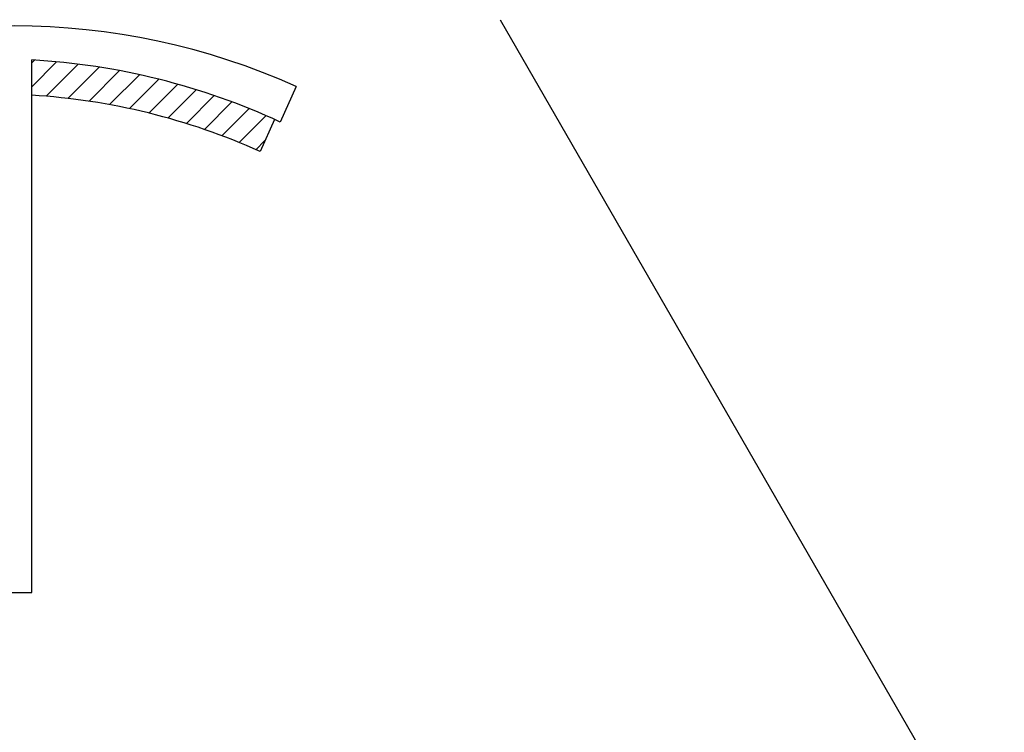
# Model space of a CAD drawing. Header units: inches. Extents: x 3 to 289, y 4 to 291.
# Tile 343 of 634: x 157.972 to 158.288, y 134.239 to 134.467. Entities that reach past the tile are written whole.
import ezdxf

# ---------------------------------------------------------------- set-up
doc = ezdxf.new("R2010")
doc.units = ezdxf.units.IN
doc.header["$LTSCALE"] = 0.5
doc.header["$MEASUREMENT"] = 0
doc.layers.add('PLOTVIEW1', color=7, linetype='Continuous')

msp = doc.modelspace()

# ---------------------------------------------------------------- linework, layer by layer
at = {"layer": 'PLOTVIEW1', "color": 56, "linetype": 'Continuous'}
for p, q in [((158.1266146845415, 134.4673517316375, 0.01968503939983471), (158.2883990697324, 134.1866890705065, 0.0196850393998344)), ((157.9763439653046, 134.2836323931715, 0.01968503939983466), (157.9763439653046, 134.4544526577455, 0.01968503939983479)), ((158.0612223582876, 134.4459069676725, 0.01968503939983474), (158.0560974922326, 134.4345313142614, 0.01968503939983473)), ((158.0542592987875, 134.4353696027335, 0.01968503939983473), (158.0496132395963, 134.4250567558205, 0.01968503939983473)), ((157.9651233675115, 134.2836323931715, 0.01968503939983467), (157.9763439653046, 134.2836323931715, 0.01968503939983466))]:
    msp.add_line(p, q, dxfattribs=at)
at = {"layer": 'PLOTVIEW1', "color": 156, "linetype": 'Continuous'}
for p, q in [((157.9763439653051, 134.4535267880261, 0.01968503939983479), (157.9772181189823, 134.4544009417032, 0.01968503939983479)), ((157.976343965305, 134.4535267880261, 0.01968503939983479), (157.9772181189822, 134.4544009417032, 0.01968503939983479)), ((157.9763439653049, 134.4535267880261, 0.01968503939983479), (157.977218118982, 134.4544009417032, 0.01968503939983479)), ((157.9763439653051, 134.4535267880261, 0.01968503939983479), (157.9772181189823, 134.4544009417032, 0.01968503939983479)), ((157.9763439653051, 134.4458485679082, 0.01968503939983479), (157.9843443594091, 134.4538489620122, 0.01968503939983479)), ((157.976343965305, 134.4458485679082, 0.01968503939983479), (157.9843443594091, 134.4538489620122, 0.01968503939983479)), ((157.9763439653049, 134.4458485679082, 0.01968503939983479), (157.984344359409, 134.4538489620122, 0.01968503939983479)), ((157.9763439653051, 134.4458485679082, 0.01968503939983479), (157.9843443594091, 134.4538489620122, 0.01968503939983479)), ((157.9809656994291, 134.4427920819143, 0.01968503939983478), (157.9912631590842, 134.4530895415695, 0.01968503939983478)), ((157.9809656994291, 134.4427920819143, 0.01968503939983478), (157.9912631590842, 134.4530895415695, 0.01968503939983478)), ((157.9809656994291, 134.4427920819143, 0.01968503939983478), (157.9912631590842, 134.4530895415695, 0.01968503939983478)), ((157.9809656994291, 134.4427920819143, 0.01968503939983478), (157.9912631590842, 134.4530895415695, 0.01968503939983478)), ((157.9879491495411, 134.4420973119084, 0.01968503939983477), (157.9979897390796, 134.452137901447, 0.01968503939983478)), ((157.9879491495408, 134.4420973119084, 0.01968503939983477), (157.9979897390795, 134.452137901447, 0.01968503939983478)), ((157.9879491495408, 134.4420973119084, 0.01968503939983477), (157.9979897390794, 134.452137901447, 0.01968503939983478)), ((157.9879491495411, 134.4420973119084, 0.01968503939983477), (157.9979897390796, 134.452137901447, 0.01968503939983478)), ((157.9947255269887, 134.4411954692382, 0.01968503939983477), (158.004537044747, 134.4510069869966, 0.01968503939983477)), ((157.9947255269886, 134.4411954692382, 0.01968503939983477), (158.0045370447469, 134.4510069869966, 0.01968503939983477)), ((157.9947255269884, 134.4411954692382, 0.01968503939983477), (158.0045370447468, 134.4510069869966, 0.01968503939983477)), ((157.9947255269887, 134.4411954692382, 0.01968503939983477), (158.004537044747, 134.4510069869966, 0.01968503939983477)), ((158.0013098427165, 134.4401015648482, 0.01968503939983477), (158.010916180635, 134.4497079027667, 0.01968503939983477)), ((158.0013098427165, 134.4401015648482, 0.01968503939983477), (158.010916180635, 134.4497079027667, 0.01968503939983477)), ((158.0013098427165, 134.4401015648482, 0.01968503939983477), (158.010916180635, 134.4497079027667, 0.01968503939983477)), ((158.0013098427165, 134.4401015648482, 0.01968503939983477), (158.010916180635, 134.4497079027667, 0.01968503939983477)), ((158.0077148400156, 134.4388283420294, 0.01968503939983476), (158.0171367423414, 134.4482502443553, 0.01968503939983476)), ((158.0077148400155, 134.4388283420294, 0.01968503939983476), (158.0171367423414, 134.4482502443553, 0.01968503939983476)), ((158.0077148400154, 134.4388283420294, 0.01968503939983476), (158.0171367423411, 134.4482502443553, 0.01968503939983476)), ((158.0077148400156, 134.4388283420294, 0.01968503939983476), (158.0171367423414, 134.4482502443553, 0.01968503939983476)), ((158.0139514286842, 134.4373867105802, 0.01968503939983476), (158.0232070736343, 134.4466423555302, 0.01968503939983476)), ((158.0139514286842, 134.4373867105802, 0.01968503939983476), (158.023207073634, 134.4466423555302, 0.01968503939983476)), ((158.0139514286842, 134.4373867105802, 0.01968503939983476), (158.023207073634, 134.4466423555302, 0.01968503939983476)), ((158.0139514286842, 134.4373867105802, 0.01968503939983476), (158.0232070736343, 134.4466423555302, 0.01968503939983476)), ((158.0200290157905, 134.4357860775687, 0.01968503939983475), (158.0291344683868, 134.444891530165, 0.01968503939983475)), ((158.0200290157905, 134.4357860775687, 0.01968503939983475), (158.0291344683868, 134.444891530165, 0.01968503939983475)), ((158.0200290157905, 134.4357860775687, 0.01968503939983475), (158.0291344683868, 134.444891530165, 0.01968503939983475)), ((158.0200290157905, 134.4357860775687, 0.01968503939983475), (158.0291344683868, 134.444891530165, 0.01968503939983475)), ((158.0259557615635, 134.4340346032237, 0.01968503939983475), (158.0349253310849, 134.4430041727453, 0.01968503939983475)), ((158.0259557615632, 134.4340346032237, 0.01968503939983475), (158.0349253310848, 134.4430041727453, 0.01968503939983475)), ((158.0259557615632, 134.4340346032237, 0.01968503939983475), (158.0349253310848, 134.4430041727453, 0.01968503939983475)), ((158.0259557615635, 134.4340346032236, 0.01968503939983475), (158.0349253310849, 134.4430041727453, 0.01968503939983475)), ((158.0317387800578, 134.4321394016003, 0.01968503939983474), (158.0405853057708, 134.4409859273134, 0.01968503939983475)), ((158.0317387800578, 134.4321394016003, 0.01968503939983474), (158.0405853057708, 134.4409859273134, 0.01968503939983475)), ((158.0317387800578, 134.4321394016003, 0.01968503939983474), (158.0405853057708, 134.4409859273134, 0.01968503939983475)), ((158.0317387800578, 134.4321394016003, 0.01968503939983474), (158.0405853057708, 134.4409859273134, 0.01968503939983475)), ((158.0373842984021, 134.4301066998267, 0.01968503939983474), (158.0461193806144, 134.438841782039, 0.01968503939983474)), ((158.0373842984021, 134.4301066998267, 0.01968503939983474), (158.0461193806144, 134.438841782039, 0.01968503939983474)), ((158.0373842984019, 134.4301066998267, 0.01968503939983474), (158.0461193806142, 134.438841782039, 0.01968503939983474)), ((158.0373842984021, 134.4301066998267, 0.01968503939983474), (158.0461193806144, 134.438841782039, 0.01968503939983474)), ((158.042897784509, 134.4279419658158, 0.01968503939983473), (158.0515319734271, 134.4365761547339, 0.01968503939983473)), ((158.042897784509, 134.4279419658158, 0.01968503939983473), (158.0515319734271, 134.4365761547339, 0.01968503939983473)), ((158.0428977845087, 134.4279419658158, 0.01968503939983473), (158.0515319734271, 134.4365761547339, 0.01968503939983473)), ((158.042897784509, 134.4279419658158, 0.01968503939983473), (158.0515319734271, 134.4365761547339, 0.01968503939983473)), ((158.0482840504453, 134.4256500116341, 0.01968503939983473), (158.0511894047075, 134.4285553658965, 0.01968503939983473)), ((158.048284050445, 134.4256500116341, 0.01968503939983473), (158.0511894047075, 134.4285553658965, 0.01968503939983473)), ((158.048284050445, 134.4256500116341, 0.01968503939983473), (158.0511894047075, 134.4285553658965, 0.01968503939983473)), ((158.0482840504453, 134.4256500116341, 0.01968503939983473), (158.0511894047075, 134.4285553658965, 0.01968503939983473))]:
    msp.add_line(p, q, dxfattribs=at)
at = {"layer": 'PLOTVIEW1', "color": 56, "linetype": 'Continuous'}
for centre, radius, start, end in [((157.9707336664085, 134.2450494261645, 0.01968503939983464), 0.2202996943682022, 65.74787367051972, 114.2521263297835), ((157.9637706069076, 134.2345120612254, 0.01968503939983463), 0.220299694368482, 65.22242550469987, 86.7281295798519), ((157.9637706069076, 134.2345120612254, 0.01968503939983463), 0.2089886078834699, 65.74787367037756, 86.55083749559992)]:
    msp.add_arc(centre, radius, start, end, dxfattribs=at)

doc.saveas('drawing.dxf')
